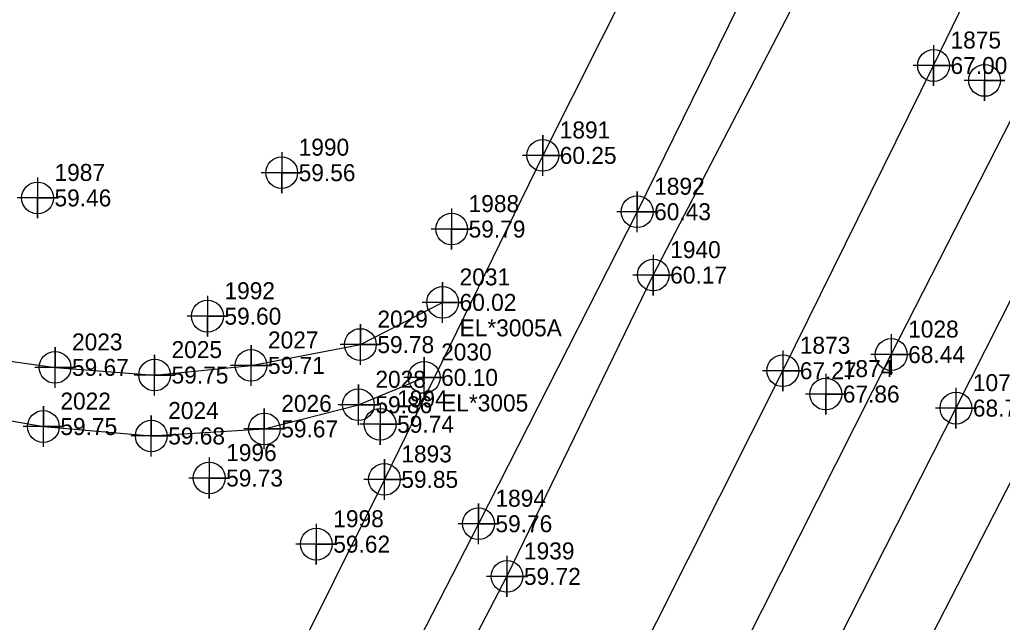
# Model space of a CAD drawing. Extents: x 2062781 to 2066835, y 358981 to 366501.
# Drawn here: x 2066074.9 to 2066219.6, y 365643.4 to 365732.1 of the extents above; entities that cross this region are included whole.
import ezdxf

# ---------------------------------------------------------------- set-up
doc = ezdxf.new("R2010")
doc.units = 0
for name, color, linetype in [('Exist DTM Breakline', 7, 'Continuous'), ('Exist DTM Breakline Cogo Elevation', 7, 'Continuous'), ('Exist DTM Breakline Cogo Number', 7, 'Continuous'), ('Exist DTM Breakline Cogo Point CELL', 7, 'Continuous'), ('Exist DTM Crownline', 7, 'Continuous'), ('Exist DTM Crownline Cogo Elevation', 7, 'Continuous'), ('Exist DTM Crownline Cogo Number', 7, 'Continuous'), ('Exist DTM Crownline Cogo Point CELL', 7, 'Continuous'), ('Exist DTM Regular Point CELL', 7, 'Continuous'), ('Exist DTM Regular Point Cogo Elevation', 7, 'Continuous'), ('Exist DTM Regular Point Cogo Number', 7, 'Continuous'), ('Exist Roads EOP', 7, 'Continuous'), ('Exist Roads EOP Cogo Elevation', 7, 'Continuous'), ('Exist Roads EOP Cogo Number', 7, 'Continuous'), ('Exist Roads EOP Cogo Point CELL', 7, 'Continuous'), ('Exist Roads Soil', 7, 'Continuous'), ('Exist Roads Soil Cogo Comment', 7, 'Continuous'), ('Exist Roads Soil Cogo Elevation', 7, 'Continuous'), ('Exist Roads Soil Cogo Number', 7, 'Continuous'), ('Exist Roads Soil Cogo Point CELL', 7, 'Continuous')]:
    doc.layers.add(name, color=color, linetype=linetype)

msp = doc.modelspace()

# ---------------------------------------------------------------- linework, layer by layer
at = {"layer": 'Exist DTM Breakline'}
for points in [[(2065868.05, 365108.36), (2065887.64, 365147.12), (2065915.95, 365200.53), (2065942.89, 365253.9), (2065967.73, 365303.79), (2065993.42, 365356.29), (2066016.32, 365400.12), (2066036.88, 365439.43), (2066041.92, 365447.71), (2066050.86, 365465.06), (2066067.24, 365500.86), (2066099.12, 365559.9), (2066123.36, 365605.47), (2066146.63, 365650.17), (2066168.17, 365694.53), (2066191.6, 365739.7), (2066213.66, 365782.56), (2066222.79, 365799.42), (2066244.31, 365840.96), (2066263.98, 365879.71), (2066274.73, 365899.77), (2066289.91, 365926.14)], [(2065855.04, 365022.37), (2065881.96, 365075.62), (2065912.8, 365134.88), (2065934.54, 365180.29), (2065958.76, 365228.22), (2065982.22, 365275.67), (2066005.39, 365319.97), (2066028.56, 365365.33), (2066047.41, 365403.57), (2066072.23, 365451.4), (2066094.41, 365496.9), (2066117.74, 365542.01), (2066140.9, 365588.6), (2066164.03, 365634.27), (2066187.25, 365680.45), (2066209.45, 365725.39), (2066232.88, 365773.48), (2066256.9, 365819.9), (2066281.9, 365870.6), (2066303.63, 365917.65)]]:
    msp.add_lwpolyline(points, dxfattribs=at)
at = {"layer": 'Exist DTM Breakline Cogo Point CELL'}
for points in [[(2066209.45, 365728.39), (2066209.45, 365722.39), (2066209.45, 365725.39), (2066212.45, 365725.39), (2066206.45, 365725.39)], [(2066168.17, 365697.53), (2066168.17, 365691.53), (2066168.17, 365694.53), (2066171.17, 365694.53), (2066165.17, 365694.53)], [(2066187.25, 365683.45), (2066187.25, 365677.45), (2066187.25, 365680.45), (2066190.25, 365680.45), (2066184.25, 365680.45)], [(2066146.63, 365653.17), (2066146.63, 365647.17), (2066146.63, 365650.17), (2066149.63, 365650.17), (2066143.63, 365650.17)]]:
    msp.add_lwpolyline(points, dxfattribs=at)
for centre in [(2066209.45, 365725.39), (2066168.17, 365694.53), (2066187.25, 365680.45), (2066146.63, 365650.17)]:
    msp.add_circle(centre, 2.34, dxfattribs=at)
at = {"layer": 'Exist DTM Crownline'}
msp.add_lwpolyline([(2066259.93, 365768.45), (2066236.46, 365721.83), (2066212.74, 365674.94), (2066188.43, 365627.04), (2066165.89, 365582.58), (2066140.87, 365533.44), (2066118.2, 365488.77), (2066092.94, 365439.19), (2066070.01, 365393.95), (2066043.74, 365342.11), (2066018.93, 365293.26), (2065993.67, 365243.42), (2065971.81, 365200.42), (2065946.33, 365150.52), (2065922.58, 365103.71), (2065905.53, 365070.58)], dxfattribs=at)
at = {"layer": 'Exist DTM Crownline Cogo Point CELL'}
msp.add_lwpolyline([(2066212.74, 365677.94), (2066212.74, 365671.94), (2066212.74, 365674.94), (2066215.74, 365674.94), (2066209.74, 365674.94)], dxfattribs=at)
msp.add_circle((2066212.74, 365674.94), 2.34, dxfattribs=at)
at = {"layer": 'Exist DTM Regular Point CELL'}
for points in [[(2066216.96, 365726.19), (2066216.96, 365720.19), (2066216.96, 365723.19), (2066219.96, 365723.19), (2066213.96, 365723.19)], [(2066113.45, 365712.61), (2066113.45, 365706.61), (2066113.45, 365709.61), (2066116.45, 365709.61), (2066110.45, 365709.61)], [(2066077.49, 365708.89), (2066077.49, 365702.89), (2066077.49, 365705.89), (2066080.49, 365705.89), (2066074.49, 365705.89)], [(2066138.48, 365704.31), (2066138.48, 365698.31), (2066138.48, 365701.31), (2066141.48, 365701.31), (2066135.48, 365701.31)], [(2066102.52, 365691.48), (2066102.52, 365685.48), (2066102.52, 365688.48), (2066105.52, 365688.48), (2066099.52, 365688.48)], [(2066193.58, 365680.01), (2066193.58, 365674.01), (2066193.58, 365677.01), (2066196.58, 365677.01), (2066190.58, 365677.01)], [(2066127.95, 365675.56), (2066127.95, 365669.56), (2066127.95, 365672.56), (2066130.95, 365672.56), (2066124.95, 365672.56)], [(2066102.77, 365667.65), (2066102.77, 365661.65), (2066102.77, 365664.65), (2066105.77, 365664.65), (2066099.77, 365664.65)], [(2066118.55, 365657.91), (2066118.55, 365651.91), (2066118.55, 365654.91), (2066121.55, 365654.91), (2066115.55, 365654.91)]]:
    msp.add_lwpolyline(points, dxfattribs=at)
for centre in [(2066216.96, 365723.19), (2066113.45, 365709.61), (2066077.49, 365705.89), (2066138.48, 365701.31), (2066102.52, 365688.48), (2066193.58, 365677.01), (2066127.95, 365672.56), (2066102.77, 365664.65), (2066118.55, 365654.91)]:
    msp.add_circle(centre, 2.34, dxfattribs=at)
at = {"layer": 'Exist Roads EOP'}
for points in [[(2065915.94, 365065.27), (2065933.36, 365098.82), (2065957.17, 365145.38), (2065982.11, 365194.68), (2066005.18, 365239.69), (2066029.75, 365288.41), (2066054.66, 365336.82), (2066080.34, 365387.56), (2066104, 365434.1), (2066129.47, 365484.53), (2066151.41, 365527.78), (2066176.77, 365577.49), (2066199.44, 365622.47), (2066223.79, 365669.83), (2066246.86, 365715.63), (2066270.89, 365762.9), (2066293.82, 365807.95), (2066320.12, 365859.56), (2066343.32, 365905.56), (2066367.61, 365952.85), (2066390.17, 365997), (2066402.7, 366021.61)], [(2065895.47, 365076.64), (2065912.52, 365110.74), (2065936.33, 365156.98), (2065961.28, 365206.57), (2065984.24, 365251.56), (2066009, 365300.19), (2066033.36, 365348.17), (2066059.15, 365398.75), (2066083.24, 365446.44), (2066108.75, 365496.71), (2066129.9, 365538.17), (2066155.81, 365588.96), (2066178.82, 365634.51), (2066203.21, 365682.83), (2066225.78, 365727.06), (2066250.38, 365775.43)]]:
    msp.add_lwpolyline(points, dxfattribs=at)
at = {"layer": 'Exist Roads EOP Cogo Point CELL'}
msp.add_lwpolyline([(2066203.21, 365685.83), (2066203.21, 365679.83), (2066203.21, 365682.83), (2066206.21, 365682.83), (2066200.21, 365682.83)], dxfattribs=at)
msp.add_circle((2066203.21, 365682.83), 2.34, dxfattribs=at)
at = {"layer": 'Exist Roads Soil'}
for points in [[(2066215.29, 365839.32), (2066193.73, 365794.71), (2066173.36, 365754.82), (2066151.9, 365712.15), (2066128.57, 365664.45), (2066106.14, 365619.43), (2066081.59, 365572.67), (2066059.21, 365527.79), (2066035.08, 365482.93), (2066013.05, 365439.11), (2065990.46, 365394.28), (2065968.89, 365350.32), (2065945.11, 365301.86), (2065924.05, 365258.93), (2065901.5, 365213.37), (2065875.73, 365164.13), (2065851.89, 365115.26)], [(2066231.09, 365831.39), (2066206.91, 365786.4), (2066187.29, 365747.66), (2066165.8, 365703.86), (2066142.43, 365657.92), (2066118.99, 365612.17), (2066093.77, 365564.44), (2066069.85, 365517.38), (2066046.67, 365471.42), (2066025.7, 365431.16), (2066001.37, 365382.58), (2065980.65, 365340.33), (2065956.3, 365292.54), (2065935.55, 365249.64), (2065912.26, 365204.19), (2065886.05, 365154.3), (2065862.37, 365109.95)], [(2065997.83, 365700.62), (2066030.85, 365690.5), (2066061.68, 365683.52), (2066080.07, 365680.94), (2066094.73, 365679.81), (2066108.93, 365681.23), (2066125.04, 365684.3), (2066137.15, 365690.51)], [(2065994.69, 365692.93), (2066027.67, 365683.27), (2066059.62, 365675.53), (2066078.36, 365672.23), (2066094.24, 365670.84), (2066110.89, 365671.88), (2066124.75, 365675.44), (2066134.43, 365679.46)]]:
    msp.add_lwpolyline(points, dxfattribs=at)
at = {"layer": 'Exist Roads Soil Cogo Point CELL'}
for points in [[(2066151.9, 365709.15), (2066151.9, 365715.15), (2066151.9, 365712.15), (2066154.9, 365712.15), (2066148.9, 365712.15)], [(2066165.8, 365700.86), (2066165.8, 365706.86), (2066165.8, 365703.86), (2066168.8, 365703.86), (2066162.8, 365703.86)], [(2066137.15, 365687.51), (2066137.15, 365693.51), (2066137.15, 365690.51), (2066140.15, 365690.51), (2066134.15, 365690.51)], [(2066125.04, 365681.3), (2066125.04, 365687.3), (2066125.04, 365684.3), (2066128.04, 365684.3), (2066122.04, 365684.3)], [(2066080.07, 365677.94), (2066080.07, 365683.94), (2066080.07, 365680.94), (2066083.07, 365680.94), (2066077.07, 365680.94)], [(2066108.93, 365678.23), (2066108.93, 365684.23), (2066108.93, 365681.23), (2066111.93, 365681.23), (2066105.93, 365681.23)], [(2066094.73, 365676.81), (2066094.73, 365682.81), (2066094.73, 365679.81), (2066097.73, 365679.81), (2066091.73, 365679.81)], [(2066134.43, 365676.46), (2066134.43, 365682.46), (2066134.43, 365679.46), (2066137.43, 365679.46), (2066131.43, 365679.46)], [(2066124.75, 365672.44), (2066124.75, 365678.44), (2066124.75, 365675.44), (2066127.75, 365675.44), (2066121.75, 365675.44)], [(2066078.36, 365669.23), (2066078.36, 365675.23), (2066078.36, 365672.23), (2066081.36, 365672.23), (2066075.36, 365672.23)], [(2066094.24, 365667.84), (2066094.24, 365673.84), (2066094.24, 365670.84), (2066097.24, 365670.84), (2066091.24, 365670.84)], [(2066110.89, 365668.88), (2066110.89, 365674.88), (2066110.89, 365671.88), (2066113.89, 365671.88), (2066107.89, 365671.88)], [(2066128.57, 365661.45), (2066128.57, 365667.45), (2066128.57, 365664.45), (2066131.57, 365664.45), (2066125.57, 365664.45)], [(2066142.43, 365654.92), (2066142.43, 365660.92), (2066142.43, 365657.92), (2066145.43, 365657.92), (2066139.43, 365657.92)]]:
    msp.add_lwpolyline(points, dxfattribs=at)
for centre in [(2066151.9, 365712.15), (2066165.8, 365703.86), (2066137.15, 365690.51), (2066125.04, 365684.3), (2066080.07, 365680.94), (2066108.93, 365681.23), (2066094.73, 365679.81), (2066134.43, 365679.46), (2066124.75, 365675.44), (2066078.36, 365672.23), (2066110.89, 365671.88), (2066094.24, 365670.84), (2066128.57, 365664.45), (2066142.43, 365657.92)]:
    msp.add_circle(centre, 2.34, dxfattribs=at)

# ---------------------------------------------------------------- texts
at = {"layer": 'Exist DTM Breakline Cogo Elevation'}
for s, p in [('67.00', (2066211.95, 365724.14)), ('60.17', (2066170.67, 365693.28)), ('67.27', (2066189.75, 365679.2)), ('59.72', (2066149.13, 365648.92))]:
    msp.add_text(s, height=2.5, dxfattribs=at).set_placement(p)
at = {"layer": 'Exist DTM Breakline Cogo Number'}
for s, p in [('1875', (2066211.95, 365727.89)), ('1940', (2066170.67, 365697.03)), ('1873', (2066189.75, 365682.95)), ('1939', (2066149.13, 365652.67))]:
    msp.add_text(s, height=2.5, dxfattribs=at).set_placement(p)
at = {"layer": 'Exist DTM Crownline Cogo Elevation'}
msp.add_text('68.76', height=2.5, dxfattribs=at).set_placement((2066215.24, 365673.69))
at = {"layer": 'Exist DTM Crownline Cogo Number'}
msp.add_text('1079', height=2.5, dxfattribs=at).set_placement((2066215.24, 365677.44))
at = {"layer": 'Exist DTM Regular Point Cogo Elevation'}
for s, p in [('59.56', (2066115.95, 365708.36)), ('59.46', (2066079.99, 365704.64)), ('59.79', (2066140.98, 365700.06)), ('59.60', (2066105.02, 365687.23)), ('67.86', (2066196.08, 365675.76)), ('59.74', (2066130.45, 365671.31)), ('59.73', (2066105.27, 365663.4)), ('59.62', (2066121.05, 365653.66))]:
    msp.add_text(s, height=2.5, dxfattribs=at).set_placement(p)
at = {"layer": 'Exist DTM Regular Point Cogo Number'}
for s, p in [('1990', (2066115.95, 365712.11)), ('1987', (2066079.99, 365708.39)), ('1988', (2066140.98, 365703.81)), ('1992', (2066105.02, 365690.98)), ('1874', (2066196.08, 365679.51)), ('1994', (2066130.45, 365675.06)), ('1996', (2066105.27, 365667.15)), ('1998', (2066121.05, 365657.41))]:
    msp.add_text(s, height=2.5, dxfattribs=at).set_placement(p)
at = {"layer": 'Exist Roads EOP Cogo Elevation'}
msp.add_text('68.44', height=2.5, dxfattribs=at).set_placement((2066205.71, 365681.58))
at = {"layer": 'Exist Roads EOP Cogo Number'}
msp.add_text('1028', height=2.5, dxfattribs=at).set_placement((2066205.71, 365685.33))
at = {"layer": 'Exist Roads Soil Cogo Comment'}
for s, p in [('EL*3005A', (2066139.65, 365685.51)), ('EL*3005', (2066136.93, 365674.46))]:
    msp.add_text(s, height=2.5, dxfattribs=at).set_placement(p)
at = {"layer": 'Exist Roads Soil Cogo Elevation'}
for s, p in [('60.25', (2066154.4, 365710.9)), ('60.43', (2066168.3, 365702.61)), ('60.02', (2066139.65, 365689.26)), ('59.78', (2066127.54, 365683.05)), ('59.71', (2066111.43, 365679.98)), ('59.67', (2066082.57, 365679.69)), ('59.75', (2066097.23, 365678.56)), ('60.10', (2066136.93, 365678.21)), ('59.86', (2066127.25, 365674.19)), ('59.75', (2066080.86, 365670.98)), ('59.67', (2066113.39, 365670.63)), ('59.68', (2066096.74, 365669.59)), ('59.85', (2066131.07, 365663.2)), ('59.76', (2066144.93, 365656.67))]:
    msp.add_text(s, height=2.5, dxfattribs=at).set_placement(p)
at = {"layer": 'Exist Roads Soil Cogo Number'}
for s, p in [('1891', (2066154.4, 365714.65)), ('1892', (2066168.3, 365706.36)), ('2031', (2066139.65, 365693.01)), ('2029', (2066127.54, 365686.8)), ('2023', (2066082.57, 365683.44)), ('2027', (2066111.43, 365683.73)), ('2025', (2066097.23, 365682.31)), ('2030', (2066136.93, 365681.96)), ('2028', (2066127.25, 365677.94)), ('2022', (2066080.86, 365674.73)), ('2026', (2066113.39, 365674.38)), ('2024', (2066096.74, 365673.34)), ('1893', (2066131.07, 365666.95)), ('1894', (2066144.93, 365660.42))]:
    msp.add_text(s, height=2.5, dxfattribs=at).set_placement(p)

doc.saveas('drawing.dxf')
